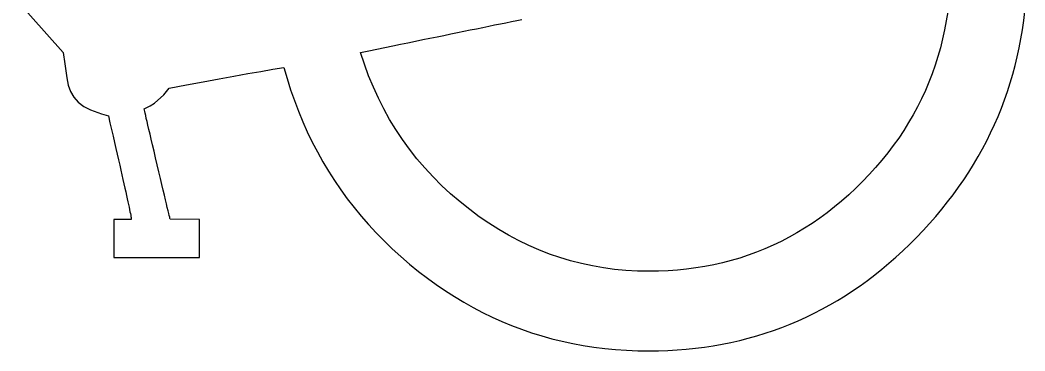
# Model space of a CAD drawing. Extents: x 99999.1 to 100096.1, y 99995 to 100010.7.
# Drawn here: x 100025.0451 to 100025.1734, y 100004.4091 to 100004.4513 of the extents above; entities that cross this region are included whole.
import ezdxf

# ---------------------------------------------------------------- set-up
doc = ezdxf.new("R2010")
doc.units = 0
doc.layers.add('TR_SN_ConstructionSigns', color=7, linetype='Continuous')

msp = doc.modelspace()

# ---------------------------------------------------------------- linework, layer by layer
at = {"layer": 'TR_SN_ConstructionSigns'}
for p, q in [((100025.00287, 100004.50074), (100025.05065, 100004.44715)), ((100025.16359, 100004.45234), (100025.16341, 100004.45117)), ((100025.1733, 100004.4512), (100025.17345, 100004.45238)), ((100025.10717, 100004.45093), (100025.10787, 100004.45107)), ((100025.10787, 100004.45107), (100025.10856, 100004.45121)), ((100025.10856, 100004.45121), (100025.10922, 100004.45134)), ((100025.16341, 100004.45117), (100025.16319, 100004.45001)), ((100025.17313, 100004.45004), (100025.1733, 100004.4512)), ((100025.10097, 100004.44967), (100025.10181, 100004.44984)), ((100025.10181, 100004.44984), (100025.10262, 100004.45001)), ((100025.10262, 100004.45001), (100025.10342, 100004.45017)), ((100025.10342, 100004.45017), (100025.10421, 100004.45033)), ((100025.10421, 100004.45033), (100025.10497, 100004.45048)), ((100025.10497, 100004.45048), (100025.10572, 100004.45064)), ((100025.10572, 100004.45064), (100025.10646, 100004.45078)), ((100025.10646, 100004.45078), (100025.10717, 100004.45093)), ((100025.16319, 100004.45001), (100025.16294, 100004.44886)), ((100025.17294, 100004.44888), (100025.17313, 100004.45004)), ((100025.09466, 100004.44838), (100025.09562, 100004.44857)), ((100025.09562, 100004.44857), (100025.09655, 100004.44877)), ((100025.09655, 100004.44877), (100025.09747, 100004.44895)), ((100025.09747, 100004.44895), (100025.09837, 100004.44914)), ((100025.09837, 100004.44914), (100025.09925, 100004.44932)), ((100025.09925, 100004.44932), (100025.10012, 100004.4495)), ((100025.10012, 100004.4495), (100025.10097, 100004.44967)), ((100025.16294, 100004.44886), (100025.16266, 100004.44773)), ((100025.17272, 100004.44774), (100025.17294, 100004.44888)), ((100025.05065, 100004.44715), (100025.05083, 100004.44568)), ((100025.0886, 100004.44714), (100025.08966, 100004.44735)), ((100025.08966, 100004.44735), (100025.09069, 100004.44757)), ((100025.09069, 100004.44757), (100025.09171, 100004.44777)), ((100025.09171, 100004.44777), (100025.09271, 100004.44798)), ((100025.09271, 100004.44798), (100025.0937, 100004.44818)), ((100025.0937, 100004.44818), (100025.09466, 100004.44838)), ((100025.16266, 100004.44773), (100025.16234, 100004.44661)), ((100025.17247, 100004.4466), (100025.17272, 100004.44774)), ((100025.0891, 100004.44563), (100025.0886, 100004.44714)), ((100025.16234, 100004.44661), (100025.16199, 100004.44551)), ((100025.1722, 100004.44548), (100025.17247, 100004.4466)), ((100025.05083, 100004.44568), (100025.05108, 100004.44391)), ((100025.0742, 100004.44445), (100025.07586, 100004.44473)), ((100025.07586, 100004.44473), (100025.0774, 100004.445)), ((100025.0774, 100004.445), (100025.07882, 100004.44523)), ((100025.07882, 100004.44523), (100025.07923, 100004.4438)), ((100025.08964, 100004.44416), (100025.0891, 100004.44563)), ((100025.16199, 100004.44551), (100025.1616, 100004.44442)), ((100025.1719, 100004.44437), (100025.1722, 100004.44548)), ((100025.05108, 100004.44391), (100025.05125, 100004.44298)), ((100025.06639, 100004.44301), (100025.06852, 100004.44341)), ((100025.06852, 100004.44341), (100025.07053, 100004.44378)), ((100025.07053, 100004.44378), (100025.07242, 100004.44413)), ((100025.07242, 100004.44413), (100025.0742, 100004.44445)), ((100025.07923, 100004.4438), (100025.07968, 100004.44239)), ((100025.09024, 100004.44272), (100025.08964, 100004.44416)), ((100025.16119, 100004.44334), (100025.16073, 100004.44228)), ((100025.1616, 100004.44442), (100025.16119, 100004.44334)), ((100025.17157, 100004.44327), (100025.1719, 100004.44437)), ((100025.05125, 100004.44298), (100025.05155, 100004.44215)), ((100025.05155, 100004.44215), (100025.05198, 100004.44142)), ((100025.06347, 100004.44174), (100025.06415, 100004.44259)), ((100025.06415, 100004.44259), (100025.06639, 100004.44301)), ((100025.07968, 100004.44239), (100025.08016, 100004.44101)), ((100025.09088, 100004.44131), (100025.09024, 100004.44272)), ((100025.16073, 100004.44228), (100025.16025, 100004.44124)), ((100025.17084, 100004.4411), (100025.17122, 100004.44218)), ((100025.17122, 100004.44218), (100025.17157, 100004.44327)), ((100025.05198, 100004.44142), (100025.05255, 100004.44078)), ((100025.05255, 100004.44078), (100025.05326, 100004.44024)), ((100025.06228, 100004.44068), (100025.06347, 100004.44174)), ((100025.08016, 100004.44101), (100025.08068, 100004.43965)), ((100025.09158, 100004.43994), (100025.09088, 100004.44131)), ((100025.16025, 100004.44124), (100025.15973, 100004.44021)), ((100025.17044, 100004.44003), (100025.17084, 100004.4411)), ((100025.05326, 100004.44024), (100025.0541, 100004.4398)), ((100025.0541, 100004.4398), (100025.05554, 100004.43933)), ((100025.06098, 100004.43995), (100025.06174, 100004.44035)), ((100025.06101, 100004.43978), (100025.06098, 100004.43995)), ((100025.06105, 100004.43961), (100025.06101, 100004.43978)), ((100025.0611, 100004.43938), (100025.06105, 100004.43961)), ((100025.06174, 100004.44035), (100025.06228, 100004.44068)), ((100025.08068, 100004.43965), (100025.08123, 100004.43831)), ((100025.09232, 100004.4386), (100025.09158, 100004.43994)), ((100025.15973, 100004.44021), (100025.15918, 100004.43919)), ((100025.17001, 100004.43897), (100025.17044, 100004.44003)), ((100025.05554, 100004.43933), (100025.05641, 100004.43907)), ((100025.05641, 100004.43907), (100025.05661, 100004.43817)), ((100025.05661, 100004.43817), (100025.05681, 100004.4373)), ((100025.06117, 100004.43909), (100025.0611, 100004.43938)), ((100025.06125, 100004.43873), (100025.06117, 100004.43909)), ((100025.06134, 100004.43832), (100025.06125, 100004.43873)), ((100025.06146, 100004.43785), (100025.06134, 100004.43832)), ((100025.08123, 100004.43831), (100025.08181, 100004.437)), ((100025.09312, 100004.4373), (100025.09232, 100004.4386)), ((100025.1586, 100004.43819), (100025.15798, 100004.4372)), ((100025.15918, 100004.43919), (100025.1586, 100004.43819)), ((100025.16955, 100004.43793), (100025.17001, 100004.43897)), ((100025.05681, 100004.4373), (100025.05701, 100004.43647)), ((100025.06158, 100004.43731), (100025.06146, 100004.43785)), ((100025.06172, 100004.43671), (100025.06158, 100004.43731)), ((100025.08181, 100004.437), (100025.08244, 100004.43571)), ((100025.09397, 100004.43603), (100025.09312, 100004.4373)), ((100025.15798, 100004.4372), (100025.15733, 100004.43622)), ((100025.16857, 100004.43587), (100025.16907, 100004.43689)), ((100025.16907, 100004.43689), (100025.16955, 100004.43793)), ((100025.05701, 100004.43647), (100025.05719, 100004.43567)), ((100025.05719, 100004.43567), (100025.05737, 100004.43489)), ((100025.06187, 100004.43606), (100025.06172, 100004.43671)), ((100025.06204, 100004.43534), (100025.06187, 100004.43606)), ((100025.08244, 100004.43571), (100025.08309, 100004.43445)), ((100025.09486, 100004.43479), (100025.09397, 100004.43603)), ((100025.15733, 100004.43622), (100025.15664, 100004.43526)), ((100025.16803, 100004.43486), (100025.16857, 100004.43587)), ((100025.05737, 100004.43489), (100025.05754, 100004.43415)), ((100025.06223, 100004.43456), (100025.06204, 100004.43534)), ((100025.06243, 100004.43372), (100025.06223, 100004.43456)), ((100025.08309, 100004.43445), (100025.08379, 100004.4332)), ((100025.09581, 100004.43359), (100025.09486, 100004.43479)), ((100025.15592, 100004.43432), (100025.15517, 100004.43339)), ((100025.15664, 100004.43526), (100025.15592, 100004.43432)), ((100025.16747, 100004.43385), (100025.16803, 100004.43486)), ((100025.05754, 100004.43415), (100025.0577, 100004.43345)), ((100025.0577, 100004.43345), (100025.05785, 100004.43277)), ((100025.06264, 100004.43282), (100025.06243, 100004.43372)), ((100025.08379, 100004.4332), (100025.08451, 100004.43199)), ((100025.09681, 100004.43242), (100025.09581, 100004.43359)), ((100025.15517, 100004.43339), (100025.15438, 100004.43247)), ((100025.16689, 100004.43286), (100025.16747, 100004.43385)), ((100025.05785, 100004.43277), (100025.058, 100004.43212)), ((100025.058, 100004.43212), (100025.05814, 100004.43151)), ((100025.06285, 100004.43192), (100025.06264, 100004.43282)), ((100025.06305, 100004.43108), (100025.06285, 100004.43192)), ((100025.08451, 100004.43199), (100025.08528, 100004.43079)), ((100025.09786, 100004.43129), (100025.09681, 100004.43242)), ((100025.15438, 100004.43247), (100025.15357, 100004.43157)), ((100025.16564, 100004.43091), (100025.16628, 100004.43188)), ((100025.16628, 100004.43188), (100025.16689, 100004.43286)), ((100025.05814, 100004.43151), (100025.05827, 100004.43093)), ((100025.05827, 100004.43093), (100025.05839, 100004.43037)), ((100025.06323, 100004.43031), (100025.06305, 100004.43108)), ((100025.08528, 100004.43079), (100025.08608, 100004.42962)), ((100025.09896, 100004.43019), (100025.09786, 100004.43129)), ((100025.15271, 100004.43068), (100025.15184, 100004.42982)), ((100025.15357, 100004.43157), (100025.15271, 100004.43068)), ((100025.16497, 100004.42995), (100025.16564, 100004.43091)), ((100025.05839, 100004.43037), (100025.05851, 100004.42985)), ((100025.05851, 100004.42985), (100025.05862, 100004.42937)), ((100025.05862, 100004.42937), (100025.05872, 100004.42891)), ((100025.0634, 100004.42959), (100025.06323, 100004.43031)), ((100025.06356, 100004.42894), (100025.0634, 100004.42959)), ((100025.08608, 100004.42962), (100025.08691, 100004.42848)), ((100025.10011, 100004.42912), (100025.09896, 100004.43019)), ((100025.15184, 100004.42982), (100025.15095, 100004.42899)), ((100025.16428, 100004.429), (100025.16497, 100004.42995)), ((100025.05872, 100004.42891), (100025.05881, 100004.42848)), ((100025.05881, 100004.42848), (100025.0589, 100004.42809)), ((100025.0589, 100004.42809), (100025.05897, 100004.42773)), ((100025.0637, 100004.42835), (100025.06356, 100004.42894)), ((100025.06382, 100004.42783), (100025.0637, 100004.42835)), ((100025.08691, 100004.42848), (100025.08778, 100004.42735)), ((100025.10131, 100004.42809), (100025.10011, 100004.42912)), ((100025.10256, 100004.42709), (100025.10131, 100004.42809)), ((100025.15004, 100004.42819), (100025.14913, 100004.42743)), ((100025.15095, 100004.42899), (100025.15004, 100004.42819)), ((100025.16283, 100004.42714), (100025.16357, 100004.42807)), ((100025.16357, 100004.42807), (100025.16428, 100004.429)), ((100025.05897, 100004.42773), (100025.05904, 100004.4274)), ((100025.05904, 100004.4274), (100025.05911, 100004.4271)), ((100025.05911, 100004.4271), (100025.05916, 100004.42683)), ((100025.05916, 100004.42683), (100025.05921, 100004.42659)), ((100025.06393, 100004.42736), (100025.06382, 100004.42783)), ((100025.06403, 100004.42696), (100025.06393, 100004.42736)), ((100025.06411, 100004.42662), (100025.06403, 100004.42696)), ((100025.06418, 100004.42634), (100025.06411, 100004.42662)), ((100025.08778, 100004.42735), (100025.08869, 100004.42625)), ((100025.10377, 100004.42619), (100025.10256, 100004.42709)), ((100025.1482, 100004.4267), (100025.14725, 100004.42601)), ((100025.14913, 100004.42743), (100025.1482, 100004.4267)), ((100025.16206, 100004.42623), (100025.16283, 100004.42714)), ((100025.05933, 100004.42582), (100025.0571, 100004.42584)), ((100025.0571, 100004.42584), (100025.0571, 100004.421)), ((100025.05921, 100004.42659), (100025.05925, 100004.42639)), ((100025.05925, 100004.42639), (100025.05928, 100004.42622)), ((100025.05928, 100004.42622), (100025.05931, 100004.42607)), ((100025.05931, 100004.42607), (100025.05932, 100004.42596)), ((100025.05932, 100004.42596), (100025.05933, 100004.42582)), ((100025.06423, 100004.42612), (100025.06418, 100004.42634)), ((100025.06426, 100004.42596), (100025.06423, 100004.42612)), ((100025.06429, 100004.42587), (100025.06426, 100004.42596)), ((100025.06804, 100004.42584), (100025.06429, 100004.42587)), ((100025.06804, 100004.421), (100025.06804, 100004.42584)), ((100025.08869, 100004.42625), (100025.08963, 100004.42518)), ((100025.105, 100004.42535), (100025.10377, 100004.42619)), ((100025.10625, 100004.42456), (100025.105, 100004.42535)), ((100025.14629, 100004.42534), (100025.14532, 100004.42472)), ((100025.14725, 100004.42601), (100025.14629, 100004.42534)), ((100025.16127, 100004.42532), (100025.16206, 100004.42623)), ((100025.08963, 100004.42518), (100025.0906, 100004.42412)), ((100025.0906, 100004.42412), (100025.09162, 100004.4231)), ((100025.10751, 100004.42382), (100025.10625, 100004.42456)), ((100025.14433, 100004.42413), (100025.14333, 100004.42357)), ((100025.14532, 100004.42472), (100025.14433, 100004.42413)), ((100025.1596, 100004.42355), (100025.16045, 100004.42443)), ((100025.16045, 100004.42443), (100025.16127, 100004.42532)), ((100025.09162, 100004.4231), (100025.09266, 100004.42209)), ((100025.10878, 100004.42314), (100025.10751, 100004.42382)), ((100025.11008, 100004.42252), (100025.10878, 100004.42314)), ((100025.14232, 100004.42304), (100025.14129, 100004.42255)), ((100025.14333, 100004.42357), (100025.14232, 100004.42304)), ((100025.15874, 100004.42268), (100025.1596, 100004.42355)), ((100025.09266, 100004.42209), (100025.09374, 100004.42111)), ((100025.11139, 100004.42195), (100025.11008, 100004.42252)), ((100025.11272, 100004.42143), (100025.11139, 100004.42195)), ((100025.13919, 100004.42167), (100025.13812, 100004.42128)), ((100025.14025, 100004.42209), (100025.13919, 100004.42167)), ((100025.14129, 100004.42255), (100025.14025, 100004.42209)), ((100025.15698, 100004.42104), (100025.15786, 100004.42185)), ((100025.15786, 100004.42185), (100025.15874, 100004.42268)), ((100025.0571, 100004.421), (100025.06804, 100004.421)), ((100025.09374, 100004.42111), (100025.09486, 100004.42015)), ((100025.11407, 100004.42097), (100025.11272, 100004.42143)), ((100025.11543, 100004.42056), (100025.11407, 100004.42097)), ((100025.11681, 100004.42021), (100025.11543, 100004.42056)), ((100025.11821, 100004.41991), (100025.11681, 100004.42021)), ((100025.13483, 100004.42031), (100025.13371, 100004.42006)), ((100025.13594, 100004.4206), (100025.13483, 100004.42031)), ((100025.13704, 100004.42092), (100025.13594, 100004.4206)), ((100025.13812, 100004.42128), (100025.13704, 100004.42092)), ((100025.15517, 100004.4195), (100025.15608, 100004.42025)), ((100025.15608, 100004.42025), (100025.15698, 100004.42104)), ((100025.09486, 100004.42015), (100025.09601, 100004.41922)), ((100025.09601, 100004.41922), (100025.09714, 100004.41836)), ((100025.11962, 100004.41966), (100025.11821, 100004.41991)), ((100025.12105, 100004.41947), (100025.11962, 100004.41966)), ((100025.1225, 100004.41934), (100025.12105, 100004.41947)), ((100025.12396, 100004.41926), (100025.1225, 100004.41934)), ((100025.12544, 100004.41923), (100025.12396, 100004.41926)), ((100025.12667, 100004.41925), (100025.12544, 100004.41923)), ((100025.12787, 100004.4193), (100025.12667, 100004.41925)), ((100025.12907, 100004.41938), (100025.12787, 100004.4193)), ((100025.13025, 100004.4195), (100025.12907, 100004.41938)), ((100025.13141, 100004.41965), (100025.13025, 100004.4195)), ((100025.13257, 100004.41984), (100025.13141, 100004.41965)), ((100025.13371, 100004.42006), (100025.13257, 100004.41984)), ((100025.15426, 100004.41876), (100025.15517, 100004.4195)), ((100025.09714, 100004.41836), (100025.09828, 100004.41753)), ((100025.15239, 100004.41738), (100025.15333, 100004.41806)), ((100025.15333, 100004.41806), (100025.15426, 100004.41876)), ((100025.09828, 100004.41753), (100025.09944, 100004.41675)), ((100025.09944, 100004.41675), (100025.1006, 100004.416)), ((100025.15048, 100004.41611), (100025.15144, 100004.41673)), ((100025.15144, 100004.41673), (100025.15239, 100004.41738)), ((100025.1006, 100004.416), (100025.10179, 100004.41529)), ((100025.10179, 100004.41529), (100025.10298, 100004.41462)), ((100025.14852, 100004.41494), (100025.14951, 100004.41551)), ((100025.14951, 100004.41551), (100025.15048, 100004.41611)), ((100025.10298, 100004.41462), (100025.10419, 100004.41399)), ((100025.10419, 100004.41399), (100025.10541, 100004.41339)), ((100025.14551, 100004.41338), (100025.14653, 100004.41388)), ((100025.14653, 100004.41388), (100025.14753, 100004.41439)), ((100025.14753, 100004.41439), (100025.14852, 100004.41494)), ((100025.10541, 100004.41339), (100025.10665, 100004.41284)), ((100025.10665, 100004.41284), (100025.1079, 100004.41232)), ((100025.14345, 100004.41248), (100025.14449, 100004.41292)), ((100025.14449, 100004.41292), (100025.14551, 100004.41338)), ((100025.1079, 100004.41232), (100025.10917, 100004.41184)), ((100025.10917, 100004.41184), (100025.11045, 100004.4114)), ((100025.11045, 100004.4114), (100025.11174, 100004.411)), ((100025.13921, 100004.41099), (100025.14028, 100004.41133)), ((100025.14028, 100004.41133), (100025.14135, 100004.41168)), ((100025.14135, 100004.41168), (100025.14241, 100004.41207)), ((100025.14241, 100004.41207), (100025.14345, 100004.41248)), ((100025.11174, 100004.411), (100025.11305, 100004.41063)), ((100025.11305, 100004.41063), (100025.11437, 100004.41031)), ((100025.11437, 100004.41031), (100025.1157, 100004.41002)), ((100025.1157, 100004.41002), (100025.11705, 100004.40977)), ((100025.13365, 100004.40973), (100025.13479, 100004.40993)), ((100025.13479, 100004.40993), (100025.13591, 100004.41016)), ((100025.13591, 100004.41016), (100025.13702, 100004.41041)), ((100025.13702, 100004.41041), (100025.13812, 100004.41069)), ((100025.13812, 100004.41069), (100025.13921, 100004.41099)), ((100025.11705, 100004.40977), (100025.11841, 100004.40956)), ((100025.11841, 100004.40956), (100025.11979, 100004.40939)), ((100025.11979, 100004.40939), (100025.12118, 100004.40925)), ((100025.12118, 100004.40925), (100025.12258, 100004.40916)), ((100025.12258, 100004.40916), (100025.124, 100004.4091)), ((100025.124, 100004.4091), (100025.12543, 100004.40908)), ((100025.12543, 100004.40908), (100025.12664, 100004.40909)), ((100025.12664, 100004.40909), (100025.12784, 100004.40913)), ((100025.12784, 100004.40913), (100025.12902, 100004.4092)), ((100025.12902, 100004.4092), (100025.1302, 100004.40929)), ((100025.1302, 100004.40929), (100025.13136, 100004.40941)), ((100025.13136, 100004.40941), (100025.13251, 100004.40956)), ((100025.13251, 100004.40956), (100025.13365, 100004.40973))]:
    msp.add_line(p, q, dxfattribs=at)

doc.saveas('drawing.dxf')
